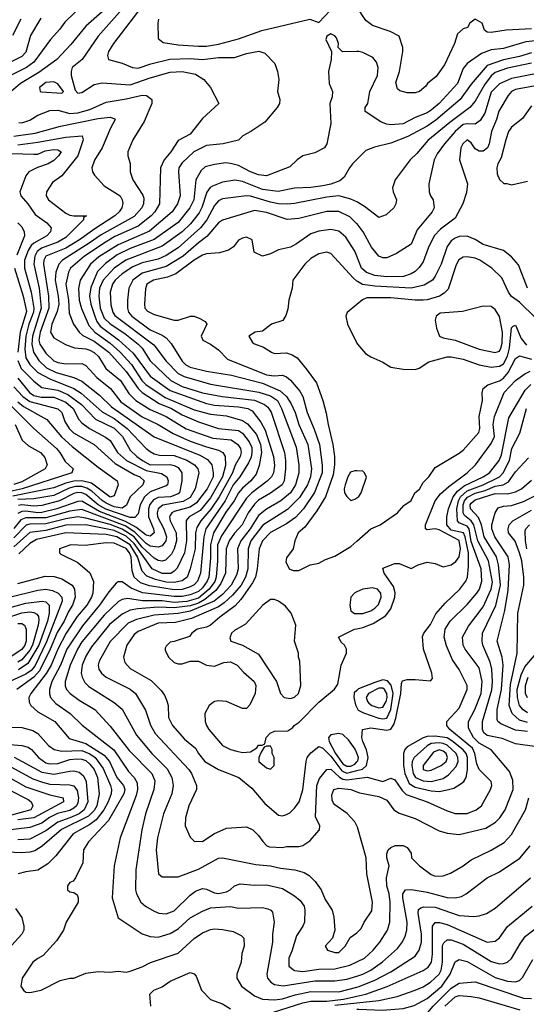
# Model space of a CAD drawing. Header units: inches. Extents: x 1793389 to 1900389, y 320802 to 470796.
# Tile 365 of 656: x 1828320 to 1830844, y 434120 to 439028. Entities that reach past the tile are written whole.
import ezdxf

# ---------------------------------------------------------------- set-up
doc = ezdxf.new("R2010")
doc.units = ezdxf.units.IN
doc.header["$MEASUREMENT"] = 0
doc.layers.add('B8423', color=7, linetype='Continuous')
doc.layers.add('B8433', color=7, linetype='Continuous')

msp = doc.modelspace()

# ---------------------------------------------------------------- linework, layer by layer
at = {"layer": 'B8423', "color": 2}
for points, elevation in [([(1828642.8, 439110), (1828544.7, 439015.3), (1828519.9, 438980.1), (1828474, 438930), (1828390, 438816.2), (1828353.4, 438790), (1828270, 438748)], 374), ([(1828830, 439080.9), (1828710, 438946.6), (1828630.3, 438829.7), (1828582, 438790), (1828575.5, 438770), (1828576.3, 438750), (1828596.9, 438676.9), (1828610, 438662), (1828630, 438666), (1828690, 438704.9), (1828730, 438713), (1828870, 438703.1), (1828970, 438738.7), (1829070, 438766.7), (1829130, 438770.3), (1829196.4, 438756.4), (1829238, 438730), (1829270.9, 438690.9), (1829312, 438610), (1829230, 438535.3), (1829170, 438457.2), (1829110, 438425.2), (1829073.4, 438370), (1829039.1, 438330), (1829022, 438290), (1829016.4, 438110), (1828992.4, 438070), (1828974.4, 438050), (1828910, 437999.7), (1828793.4, 437946.6), (1828750, 437921), (1828643.1, 437850), (1828572.2, 437790), (1828562.3, 437770), (1828548.9, 437710), (1828563.2, 437630), (1828565.7, 437565.7), (1828588.2, 437510), (1828616.4, 437470), (1828634.4, 437454.4), (1828690, 437424.9), (1828763.7, 437370), (1828850, 437274), (1828909.4, 437189.4), (1828929.3, 437169.3), (1829015.4, 437115.4), (1829075.5, 437090), (1829130, 437057.7), (1829210, 437023.1), (1829310, 436990.3), (1829410, 436980.3), (1829430, 436966.4), (1829464.1, 436924.1), (1829475.9, 436895.9), (1829477.3, 436870), (1829472.7, 436847.3), (1829460.2, 436819.8), (1829416.5, 436750), (1829384.2, 436710), (1829343.9, 436630), (1829247.9, 436490), (1829237.2, 436450), (1829220.3, 436270), (1829205.7, 436230), (1829188.4, 436211.6), (1829170, 436200.4), (1829130, 436188.1), (1829090, 436186.5), (1828966.4, 436206.4), (1828921, 436221), (1828889.8, 436250), (1828881, 436281), (1828875.7, 436350), (1828866.6, 436370), (1828850, 436391.7), (1828790, 436418.7), (1828750, 436420.4), (1828646.8, 436406.8), (1828574, 436410), (1828518, 436390), (1828518, 436370), (1828524.5, 436364.5), (1828610, 436322.8), (1828670, 436271), (1828687.7, 436227.7), (1828684.4, 436170), (1828677.6, 436150), (1828653.7, 436110), (1828606.5, 436053.5), (1828551.7, 435970), (1828509.2, 435890), (1828476.1, 435810), (1828451.5, 435768.5), (1828374.9, 435670), (1828366, 435650), (1828366.4, 435626.4), (1828374.8, 435610), (1828410, 435577.3), (1828494, 435530), (1828565.7, 435445.7), (1828650, 435420.3), (1828741.3, 435361.3), (1828767.6, 435330), (1828803.7, 435250), (1828837.1, 435210), (1828844.4, 435190), (1828839.5, 435170), (1828763, 435037), (1828662.8, 434930), (1828637.3, 434890), (1828634.4, 434825.6), (1828598, 434750), (1828586.4, 434733.6), (1828570, 434728), (1828558, 434710), (1828558, 434690), (1828570, 434681), (1828590, 434678), (1828605.4, 434665.4), (1828611, 434650), (1828611, 434630), (1828552, 434530), (1828538, 434490), (1828503.5, 434436.5), (1828437.3, 434362.7), (1828410, 434349), (1828386, 434330), (1828331.3, 434250), (1828326, 434210), (1828338, 434190), (1828350, 434181), (1828370, 434178.8), (1828426, 434190), (1828522, 434238), (1828569.1, 434250.9), (1828590, 434251), (1828650, 434274.8), (1828710, 434282.8), (1828770, 434281), (1828810, 434286), (1828850, 434281), (1828870, 434286), (1828930, 434307.3), (1828971.8, 434328.2), (1829110, 434374.9), (1829190, 434447.7), (1829230, 434476.3), (1829270, 434492.7), (1829290, 434495.5), (1829330, 434493.4), (1829383.5, 434483.5), (1829423.5, 434463.5), (1829436, 434450), (1829438.8, 434410), (1829427.1, 434372.9), (1829422.8, 434330), (1829401, 434270), (1829401, 434250), (1829424.7, 434210), (1829490, 434162), (1829530, 434146), (1829590, 434142), (1829630, 434147.4), (1829692.9, 434167.1), (1829770, 434184.4), (1829910, 434182), (1830000, 434205.4)], 382), ([(1828944.8, 439115.2), (1828787.3, 438910), (1828762.8, 438870), (1828758, 438850), (1828762, 438830), (1828830, 438811), (1828882, 438790), (1828910, 438786.4), (1828972.5, 438807.5), (1829068.2, 438831.8), (1829170, 438834.9), (1829230, 438830.3), (1829310, 438839.3), (1829390, 438839.1), (1829450, 438859.1), (1829510.8, 438870.8), (1829542, 438862), (1829592, 438810), (1829604.7, 438770), (1829611, 438730), (1829604.7, 438670), (1829616, 438630), (1829614.8, 438610), (1829602.8, 438590), (1829542, 438518), (1829472, 438470), (1829432, 438450), (1829410, 438428), (1829334, 438410), (1829250, 438400.9), (1829187.7, 438370), (1829130, 438315.1), (1829113, 438290), (1829110.4, 438270), (1829118.7, 438150), (1829106.4, 438110), (1829079.3, 438070), (1828966, 437974), (1828810, 437906.2), (1828713.4, 437846.6), (1828672, 437810), (1828620.5, 437730), (1828612.1, 437687.9), (1828616, 437630), (1828627.9, 437587.9), (1828664.2, 437504.2), (1828694.9, 437470), (1828770, 437416.1), (1828820.3, 437370), (1828876.9, 437310), (1828929.1, 437230), (1828948.8, 437210), (1829045.1, 437145.1), (1829190, 437083.6), (1829270, 437061.7), (1829350, 437053.7), (1829430.2, 437030.2), (1829454.3, 437014.3), (1829500.4, 436960.4), (1829520.2, 436910), (1829524.4, 436870), (1829513.3, 436806.7), (1829498, 436762), (1829472.4, 436730), (1829430, 436693.3), (1829410.2, 436669.8), (1829389.1, 436630), (1829347, 436573), (1829285.5, 436470), (1829270.2, 436410), (1829270, 436346), (1829261.8, 436250), (1829254.7, 436230), (1829230, 436196.4), (1829210, 436177.6), (1829170, 436160.7), (1829130, 436153.3), (1829090, 436153.2), (1828931.6, 436171.6), (1828874.7, 436194.7), (1828830, 436226), (1828810, 436225.2), (1828800.5, 436219.5), (1828763.2, 436176.8), (1828718, 436110), (1828632.7, 436007.3), (1828554.6, 435890), (1828522.4, 435810), (1828479.5, 435730), (1828468.4, 435690), (1828468.5, 435668.5), (1828473.4, 435650), (1828499.2, 435619.2), (1828570.7, 435570), (1828631.8, 435511.8), (1828788.2, 435388.2), (1828861.2, 435281.2), (1828890.4, 435250), (1828904.8, 435224.8), (1828907.4, 435190), (1828899.9, 435160.1), (1828820.5, 434950), (1828790.6, 434810), (1828780.7, 434650), (1828811, 434551), (1828930, 434470.7), (1828970, 434457.3), (1829010, 434454), (1829070, 434473), (1829110, 434497.1), (1829170, 434550.5), (1829230, 434584.9), (1829270, 434600.7), (1829370, 434607.3), (1829410, 434598.8), (1829530, 434602), (1829556.8, 434596.8), (1829571.3, 434590), (1829579.1, 434579.1), (1829587.7, 434530), (1829579.1, 434470), (1829579.1, 434430), (1829550.7, 434270), (1829554.8, 434250), (1829570.8, 434230), (1829590, 434218), (1829632.3, 434212.3), (1829790, 434236.5), (1829890, 434237.4), (1829950, 434244.6), (1830000, 434260.7)], 386), ([(1828424.4, 439035.6), (1828373, 438950), (1828350, 438866.6), (1828330, 438844.7), (1828199.9, 438780.1)], 370), ([(1828730, 439067), (1828650, 438995.1), (1828575.1, 438904.9), (1828504.9, 438830), (1828414.7, 438765.3), (1828323, 438710), (1828277.3, 438670)], 378), ([(1828324.9, 439030), (1828284.4, 438950)], 366), ([(1829010.7, 439030), (1829007.3, 439010), (1829010, 438934), (1829034.4, 438914.4), (1829110, 438902.4), (1829210, 438895.8), (1829250, 438896.4), (1829310, 438906.7), (1829410, 438933), (1829525.6, 438974.4), (1829766, 439030), (1829810, 439014), (1829866.6, 439073.4)], 390), ([(1830000, 438868.9), (1829928.4, 438868.4), (1829906, 438890), (1829908, 438910), (1829898, 438938), (1829890, 438948), (1829870, 438958), (1829850, 438946), (1829844.7, 438930), (1829874, 438870), (1829872, 438830), (1829858, 438770), (1829862, 438710), (1829878, 438670), (1829876.9, 438643.1), (1829864.7, 438610), (1829870.8, 438510), (1829850.8, 438410), (1829838, 438390), (1829790, 438364), (1829730, 438348.7), (1829702, 438330), (1829665.4, 438294.6), (1829550, 438249.5), (1829510, 438254.5), (1829469.2, 438270), (1829410, 438301.6), (1829370, 438311.8), (1829346.2, 438313.8), (1829290, 438307), (1829244.7, 438295.3), (1829223.4, 438276.6), (1829197.1, 438230), (1829187, 438130), (1829167, 438090), (1829110, 438016.9), (1828990, 437932.3), (1828870, 437887.6), (1828804.7, 437855.3), (1828746.8, 437813.2), (1828707.6, 437772.4), (1828673.8, 437693.8), (1828667.7, 437650), (1828674.7, 437610), (1828694.2, 437550), (1828704.3, 437524.3), (1828720.5, 437500.5), (1828811.7, 437431.7), (1828885.8, 437365.8), (1828970, 437252), (1829070, 437179), (1829250, 437114.9), (1829290, 437106.9), (1829410, 437098.5), (1829456, 437090), (1829478.2, 437078.2), (1829521.5, 437021.5), (1829542.2, 436982.2), (1829584.2, 436850), (1829590, 436806), (1829584.9, 436770), (1829574.4, 436750), (1829553, 436727), (1829475.8, 436670), (1829450, 436642.4), (1829325.1, 436454.9), (1829306.2, 436410), (1829305.8, 436330), (1829298.9, 436250), (1829291.7, 436228.3), (1829263.8, 436190), (1829210, 436144.1), (1829152.6, 436127.4), (1829090, 436122.5), (1829030, 436130.6), (1828931.6, 436131.6), (1828856.5, 436143.5), (1828830, 436138.7), (1828811.5, 436128.5), (1828740.4, 436059.6), (1828630, 435927.3), (1828607.7, 435890), (1828571.6, 435810), (1828546.7, 435730), (1828547.1, 435707.1), (1828553.4, 435690), (1828570.7, 435670), (1828616.2, 435636.2), (1828694, 435590), (1828770, 435506.8), (1828865.9, 435385.9), (1828978, 435270), (1828993.8, 435233.8), (1828988.2, 435190), (1828946.4, 435070), (1828928.2, 434990), (1828898, 434790), (1828897.3, 434690), (1828902, 434670), (1828922.8, 434630), (1828946, 434610), (1828990, 434584), (1829013.7, 434573.7), (1829050, 434570.7), (1829090, 434586.8), (1829170, 434664.9), (1829196.6, 434683.4), (1829230, 434697.1), (1829250, 434694), (1829290, 434675.6), (1829310, 434671.7), (1829350, 434680.3), (1829369.3, 434690), (1829390, 434711), (1829418.6, 434721.4), (1829490, 434714), (1829550, 434715.5), (1829630, 434697.3), (1829690, 434660.7), (1829716.7, 434636.7), (1829737.3, 434610), (1829740.7, 434590), (1829738.8, 434530), (1829730.5, 434509.5), (1829698.8, 434461.2), (1829675.8, 434384.2), (1829660.7, 434350), (1829661, 434310), (1829688.5, 434288.5), (1829730, 434283.7), (1829810, 434295.3), (1829890, 434297), (1829964.7, 434315.3), (1830000, 434332)], 390), ([(1828316, 438516), (1828330, 438514.8), (1828370, 438528), (1828410, 438552.7), (1828470, 438575.5), (1828510, 438576.4), (1828570, 438561.1), (1828610, 438564), (1828670, 438581.1), (1828750, 438616.4), (1828850, 438633.1), (1828930, 438652.7), (1828952, 438650), (1828978, 438630), (1828978, 438610), (1828939.9, 438520.1), (1828882.8, 438430), (1828858, 438370), (1828858, 438350), (1828870.9, 438310.9), (1828871, 438270), (1828884, 438230), (1828932.9, 438152.9), (1828937.7, 438137.7), (1828937, 438110), (1828928.7, 438090), (1828890, 438046.3), (1828725.1, 437954.9), (1828666.6, 437913.4), (1828532.7, 437830), (1828514.9, 437810), (1828499.5, 437770), (1828496, 437730), (1828511.4, 437650), (1828514, 437610), (1828506.5, 437573.5), (1828480.3, 437510), (1828474, 437470), (1828490, 437442.8), (1828548.6, 437408.6), (1828592, 437392), (1828650, 437387), (1828670, 437381.1), (1828690, 437368.5), (1828712.2, 437350), (1828748.2, 437290), (1828822, 437230), (1828864.2, 437164.2), (1828898, 437130), (1828970, 437085.7), (1829050, 437050.3), (1829150, 436988.9), (1829282.6, 436942.6), (1829373.6, 436933.6), (1829406, 436910), (1829419.5, 436890), (1829423.1, 436870), (1829417.6, 436850), (1829392.8, 436807.2), (1829380.7, 436770), (1829314.4, 436650), (1829272.6, 436587.4), (1829223.1, 436530), (1829202.4, 436497.6), (1829196.1, 436470), (1829194.4, 436390), (1829168.9, 436290), (1829153.7, 436250), (1829130, 436231.2), (1829090, 436223.1), (1829050, 436224.6), (1828997.1, 436237.1), (1828953.4, 436253.4), (1828930, 436279.5), (1828906.9, 436350), (1828870, 436409.8), (1828804.2, 436450), (1828750, 436462.3), (1828550, 436469.8), (1828402.8, 436437.2), (1828370, 436417.4), (1828314.7, 436365.3)], 378), ([(1828290, 438447.9), (1828397.2, 438462.8), (1828522.6, 438497.4), (1828710, 438535.3), (1828770, 438542.8), (1828794, 438534), (1828796, 438530), (1828772.5, 438487.5), (1828730.3, 438389.7), (1828692.5, 438327.5), (1828679.1, 438290), (1828682.8, 438270), (1828693.2, 438253.2), (1828739.9, 438199.9), (1828820.7, 438150), (1828830.7, 438130), (1828833.2, 438113.2), (1828828, 438090), (1828815.5, 438070), (1828793, 438050), (1828693.7, 437986.3), (1828618.4, 437930), (1828550, 437888.7), (1828450, 437849.4), (1828440.3, 437830), (1828439, 437810), (1828463.6, 437650), (1828464.9, 437590), (1828421.1, 437470), (1828415.5, 437430), (1828420.2, 437410), (1828450, 437366.4), (1828490, 437327), (1828510, 437318.7), (1828550, 437312.2), (1828630, 437314.4), (1828650, 437304.9), (1828704.8, 437244.8), (1828773, 437190), (1828823.1, 437123.1), (1828930, 437048.8), (1829010, 437010.3), (1829084.6, 436964.6), (1829170, 436927.6), (1829250, 436898.3), (1829310, 436882.6), (1829331.5, 436871.5), (1829343.7, 436850), (1829345.3, 436805.3), (1829330.2, 436750), (1829270, 436645.1), (1829218.6, 436581.4), (1829164.9, 436550), (1829149, 436531), (1829151.4, 436430), (1829140.9, 436370), (1829105.1, 436294.9), (1829090, 436278.4), (1829072.3, 436267.7), (1829030, 436267.7), (1828980.5, 436290), (1828890, 436417.3), (1828850, 436453), (1828790, 436482.4), (1828650, 436509.8), (1828550, 436508.1), (1828450, 436482.6), (1828370, 436472), (1828290, 436400.4)], 374), ([(1828310, 438404.7), (1828410, 438416.9), (1828550, 438442.6), (1828631.3, 438450), (1828636, 438430), (1828610, 438349.2), (1828530.5, 438249.5), (1828483.4, 438216.6), (1828454, 438170), (1828450.8, 438150), (1828462.8, 438130), (1828550, 438064), (1828570, 438054), (1828590, 438050.7), (1828652, 438050), (1828638, 438042), (1828638, 438030), (1828550, 437942.4), (1828510, 437919.7), (1828428.4, 437890), (1828407.2, 437872.8), (1828394.9, 437850), (1828390.2, 437810), (1828416.5, 437690), (1828426.5, 437590), (1828383, 437450), (1828379.7, 437410), (1828387.7, 437370), (1828414.9, 437330), (1828452.6, 437292.6), (1828502, 437270), (1828590, 437245.3), (1828630, 437227), (1828717, 437157), (1828777.8, 437097.8), (1828989.1, 436949.1), (1829217.3, 436857.3), (1829256.4, 436836.4), (1829276.4, 436810), (1829284.2, 436770), (1829283.1, 436750), (1829253.8, 436690), (1829200.9, 436619.1), (1829170, 436598.2), (1829090, 436576.9), (1829078, 436570), (1829070, 436557.2), (1829066.7, 436550), (1829070.4, 436530), (1829099.6, 436470), (1829101.5, 436430), (1829090.3, 436390), (1829075.5, 436364.5), (1829045.5, 436334.5), (1829030, 436329.6), (1829010, 436333), (1828990, 436343.5), (1828930, 436398.5), (1828889.5, 436449.5), (1828830, 436489.3), (1828770, 436511), (1828650, 436544), (1828610, 436549.8), (1828550, 436540.6), (1828450, 436514.5), (1828370, 436514), (1828351.8, 436508.2), (1828290, 436444.8)], 370), ([(1828170, 438364.9), (1828390, 438357.1), (1828410, 438358), (1828446.3, 438373.7), (1828490, 438380.4), (1828510, 438379.1), (1828526, 438370), (1828513.4, 438350), (1828490, 438327), (1828461, 438310), (1828408.1, 438291.9), (1828366, 438270), (1828350.8, 438250), (1828321, 438170), (1828326, 438150), (1828360.7, 438110), (1828397.3, 438057.3), (1828455.1, 438015.1), (1828476.3, 437990), (1828473.4, 437970), (1828454.9, 437950), (1828390, 437913.5), (1828377.7, 437902.3), (1828361.7, 437878.3), (1828343.2, 437830), (1828344, 437790), (1828376.9, 437670), (1828390.2, 437590), (1828389.3, 437570), (1828365.2, 437510), (1828351, 437450), (1828345.1, 437385.1), (1828350, 437342), (1828370.3, 437310), (1828410.4, 437270), (1828470, 437237.7), (1828589.4, 437189.4), (1828626.8, 437166.8), (1828730, 437073.4), (1828790, 437039.6), (1828854.9, 436990), (1828950, 436890.5), (1828970, 436874.9), (1828990, 436863.8), (1829016.7, 436856.7), (1829090, 436855.6), (1829152, 436832), (1829190.5, 436810), (1829207.7, 436790), (1829212.7, 436770), (1829193.4, 436690), (1829170, 436646.9), (1829133.8, 436626.2), (1829032.3, 436607.7), (1829010.2, 436589.8), (1829004.4, 436570), (1829006.7, 436550), (1829038.5, 436490), (1829051.6, 436450), (1829048.5, 436430), (1829030, 436406), (1829010, 436398), (1828970, 436403.5), (1828950, 436416.8), (1828893.4, 436473.4), (1828844.6, 436504.6), (1828630, 436586), (1828570, 436578.5), (1828450, 436545.2), (1828350, 436545.3), (1828325.3, 436534.7), (1828290, 436492.6)], 366), ([(1830000, 438331.2), (1829978.8, 438310), (1829962.8, 438290), (1829937.5, 438242.5), (1829915.3, 438224.7), (1829870, 438208), (1829830, 438200.5), (1829770, 438191.6), (1829690, 438187.8), (1829608.5, 438171.5), (1829530, 438181.7), (1829430, 438221.3), (1829392.5, 438227.5), (1829330, 438218.7), (1829280.9, 438199.1), (1829268.9, 438191.1), (1829252.4, 438167.6), (1829228.2, 438091.8), (1829214.6, 438065.4), (1829170.4, 438010), (1829130, 437971.2), (1829030, 437898.9), (1828848.2, 437830), (1828790, 437789.7), (1828736, 437730), (1828717.3, 437690), (1828713.6, 437650), (1828721.2, 437590), (1828741, 437541), (1828770, 437511.6), (1828844.1, 437464.1), (1828910.3, 437410), (1828930.3, 437390), (1828970, 437328.4), (1829072.4, 437230), (1829130, 437200.2), (1829231.4, 437168.6), (1829329.2, 437149.2), (1829490, 437131.3), (1829539.1, 437110), (1829556.7, 437096.7), (1829572.4, 437072.4), (1829638.7, 436870), (1829644.9, 436830), (1829644.9, 436790), (1829638, 436730), (1829628.2, 436710), (1829570, 436667.8), (1829510, 436633.3), (1829490, 436613.6), (1829458.3, 436570), (1829429.2, 436510.8), (1829390, 436467.8), (1829363.1, 436430), (1829347.9, 436390), (1829345.2, 436270), (1829322.4, 436217.6), (1829296.4, 436183.6), (1829242, 436138), (1829210, 436119.3), (1829170, 436106.1), (1829090, 436096.3), (1829010, 436099), (1828909.1, 436090.9), (1828870, 436085.4), (1828830, 436065.4), (1828766.6, 436013.4), (1828677.8, 435902.2), (1828650, 435856), (1828630.4, 435810), (1828626.4, 435770), (1828630.5, 435750), (1828644.4, 435724.4), (1828663.9, 435703.9), (1828790, 435624.9), (1828830, 435590.8), (1828901.4, 435461.4), (1828978, 435370), (1829054.3, 435294.3), (1829078.4, 435250), (1829083.8, 435210), (1829077.1, 435170), (1829036.3, 435070), (1829006, 434950), (1829000.5, 434890), (1829011.3, 434770), (1829030, 434756), (1829110, 434754.8), (1829210, 434793), (1829310, 434848.4), (1829330, 434850.5), (1829496.7, 434816.7), (1829570, 434810.4), (1829618.8, 434798.8), (1829690.4, 434790.4), (1829736.7, 434776.7), (1829762, 434762), (1829792.3, 434732.3), (1829822, 434690), (1829842.8, 434642.8), (1829877.3, 434590), (1829885.4, 434554.6), (1829890.9, 434489.1), (1829878, 434450), (1829842, 434410), (1829854, 434390), (1829890, 434378), (1829910, 434378), (1829942, 434410), (1829966.6, 434453.4), (1830000, 434476.6)], 394), ([(1830000.1, 438120.1), (1829970, 438134), (1829910, 438149.6), (1829850, 438143.5), (1829688.5, 438111.5), (1829652, 438108), (1829610, 438109.7), (1829570, 438117.7), (1829470, 438147.8), (1829450.4, 438149.6), (1829330, 438135.1), (1829310, 438126), (1829290, 438102.7), (1829251.7, 438030), (1829221.1, 437990), (1829110, 437891.3), (1829050, 437852.6), (1829010, 437834), (1828930, 437815.6), (1828884.3, 437795.7), (1828830, 437762), (1828795.8, 437730), (1828782, 437710), (1828770.4, 437670), (1828773.7, 437606.3), (1828783.8, 437570), (1828794.1, 437554.1), (1828987.9, 437407.9), (1829050, 437326), (1829110, 437265.3), (1829138.8, 437250), (1829270, 437211.7), (1829511.1, 437171.1), (1829570, 437153.8), (1829604.2, 437130), (1829623.6, 437090), (1829698, 436898), (1829710.3, 436810), (1829710.3, 436770), (1829694.9, 436710), (1829670, 436669.6), (1829620.5, 436630), (1829550, 436588), (1829510, 436556.3), (1829469, 436490), (1829422.3, 436430), (1829404.6, 436390), (1829408.9, 436290), (1829400.4, 436259.6), (1829372.9, 436210), (1829330, 436162.6), (1829288.4, 436130), (1829170, 436079.9), (1829110, 436068.7), (1828990, 436059.8), (1828902, 436038), (1828859.6, 436020.4), (1828770, 435929.3), (1828715.5, 435830), (1828710.6, 435810), (1828714, 435790), (1828727.7, 435770), (1828750.8, 435750), (1828870, 435690.4), (1828897.3, 435670), (1828946.6, 435586.6), (1828972.1, 435512.1), (1828995.5, 435470), (1829162, 435290), (1829175.5, 435270), (1829201, 435210), (1829201, 435190), (1829162.8, 435110), (1829146, 435050), (1829144.7, 435010), (1829170, 434954), (1829190, 434934), (1829230, 434932), (1829288, 434970), (1829350, 434998.8), (1829450, 435004.7), (1829482, 434990), (1829510, 434962), (1829530.9, 434930.9), (1829552, 434910), (1829564.5, 434904.5), (1829630, 434901), (1829650, 434906), (1829710, 434906), (1829730, 434911.3), (1829765.6, 434934.4), (1829814, 434990), (1829815.3, 435010), (1829794.5, 435054.5), (1829800.5, 435210), (1829814.1, 435245.9), (1829850, 435290.7), (1829870, 435292.4), (1829912.7, 435252.7), (1829930, 435242.6), (1829950, 435238.9), (1830000, 435245.1)], 398), ([(1830000, 438010.8), (1829964.9, 438044.9), (1829910, 438071.8), (1829850, 438071.6), (1829710, 438037.6), (1829651.9, 438031.9), (1829550, 438067.8), (1829490, 438076.9), (1829330, 438029.4), (1829310, 438015.1), (1829253, 437947), (1829210, 437916.3), (1829134.4, 437850), (1829050, 437798.5), (1828930, 437764.4), (1828883, 437730), (1828863, 437690), (1828857.6, 437630), (1828857.6, 437590), (1828862.4, 437570), (1828878.4, 437550), (1828970, 437482), (1829030, 437455.8), (1829050, 437441.6), (1829073.9, 437413.9), (1829130, 437325.5), (1829148.1, 437308.1), (1829170, 437296.4), (1829250, 437275.8), (1829375.8, 437255.8), (1829530, 437216.5), (1829618.5, 437178.5), (1829648.5, 437150), (1829672.5, 437112.5), (1829691.8, 437070), (1829710.3, 437010), (1829755.6, 436910), (1829773.1, 436790), (1829768.8, 436750), (1829754, 436710), (1829713.3, 436646.7), (1829654, 436586), (1829531.1, 436508.9), (1829471.6, 436430), (1829458.3, 436390), (1829455.8, 436290), (1829445.8, 436250), (1829423.2, 436210), (1829380.5, 436159.5), (1829339.3, 436120.7), (1829310, 436101.4), (1829176, 436044), (1829096, 436024), (1829010, 436020.4), (1828910, 435977.6), (1828890, 435963.7), (1828853, 435910), (1828836.3, 435850), (1828844.1, 435824.1), (1828870, 435794.8), (1828974.6, 435734.6), (1829024.1, 435684.1), (1829041.1, 435661.1), (1829053.2, 435633.2), (1829059.1, 435610), (1829062, 435550), (1829082, 435510), (1829141.7, 435441.7), (1829196.1, 435396.1), (1829210.7, 435370), (1829242.8, 435330), (1829310.4, 435290.4), (1829411, 435250), (1829477.3, 435197.3), (1829541.7, 435121.7), (1829610, 435062.8), (1829630, 435058.8), (1829650, 435066), (1829665.6, 435074.4), (1829690, 435098), (1829712.3, 435130), (1829731.3, 435188.7), (1829746.6, 435330), (1829752.7, 435350), (1829770, 435374), (1829810, 435404.9), (1829830, 435397.6), (1829870, 435357.7), (1829924.6, 435284.6), (1829950, 435272.8), (1830000, 435285.5)], 402), ([(1828310, 438014.8), (1828330, 437994.8), (1828342, 437970), (1828343, 437950), (1828305, 437855)], 362), ([(1830000, 437849), (1829990, 437874), (1829944.4, 437944.4), (1829910, 437974.5), (1829870, 437982), (1829810, 437974), (1829770, 437960.9), (1829698.8, 437910), (1829670, 437894.5), (1829610, 437880.9), (1829570, 437861.2), (1829530, 437849), (1829488.7, 437868.7), (1829478, 437930), (1829450, 437944), (1829430, 437939), (1829410, 437928.7), (1829384.9, 437895.1), (1829360.5, 437879.5), (1829314.6, 437865.4), (1829250, 437860.7), (1829230, 437854), (1829190, 437829.6), (1829098.6, 437761.4), (1829055.8, 437744.2), (1828986, 437730), (1828953.4, 437710), (1828946.2, 437686.2), (1828942, 437610), (1828944, 437590), (1828955.9, 437575.9), (1828990, 437559.1), (1829090, 437530.8), (1829110, 437530.8), (1829170.7, 437550.7), (1829190, 437550.8), (1829218, 437538), (1829243.6, 437523.6), (1829252, 437510), (1829224.7, 437450), (1829232, 437430), (1829270, 437411), (1829310, 437382.8), (1829355.1, 437335.1), (1829550, 437258.3), (1829587.8, 437252.2), (1829630, 437256.3), (1829650, 437247.7), (1829670, 437230.6), (1829716.2, 437176.2), (1829730.3, 437150.3), (1829752, 437070), (1829787.7, 436987.7), (1829813.4, 436910), (1829827.5, 436807.5), (1829827.6, 436770), (1829788.2, 436671.8), (1829733.7, 436590), (1829693.8, 436546.2), (1829650, 436515.8), (1829570, 436471.5), (1829530.4, 436430), (1829513.7, 436390), (1829503.6, 436290), (1829495.3, 436250), (1829479.7, 436220.3), (1829422, 436138), (1829394.2, 436105.8), (1829316.3, 436050), (1829270, 436009.2), (1829250, 435999.3), (1829204.7, 435990), (1829178, 435970), (1829166, 435954), (1829090, 435928), (1829070, 435926), (1829050, 435906), (1829045.4, 435894.6), (1829045.4, 435885.4), (1829062, 435850), (1829090, 435824.7), (1829110, 435818), (1829130, 435818), (1829169.1, 435830.9), (1829210, 435831), (1829250, 435811), (1829290, 435806), (1829336.5, 435823.5), (1829370, 435827.3), (1829402.8, 435810), (1829435.1, 435775.1), (1829487.7, 435730), (1829497.1, 435710), (1829493, 435670), (1829467.1, 435612.9), (1829450, 435595.3), (1829430, 435594), (1829350, 435629), (1829310, 435633.2), (1829290, 435629), (1829264.7, 435610), (1829242.8, 435570), (1829244, 435530), (1829250.8, 435510), (1829262.8, 435490), (1829330, 435410.8), (1829370, 435390.7), (1829401.1, 435381.1), (1829430, 435374.8), (1829470, 435378), (1829502, 435398), (1829510, 435411.3), (1829528, 435412), (1829542, 435418), (1829548, 435450), (1829568.4, 435471.6), (1829590, 435482), (1829656.4, 435483.6), (1829680.4, 435499.6), (1829688, 435510), (1829712.9, 435527.1), (1829810, 435626), (1829889.3, 435690.7), (1829904.7, 435715.3), (1829921.2, 435810), (1829948, 435870), (1829948, 435890), (1829938, 435910), (1829923.1, 435923.1), (1829908, 435950), (1829988, 435990), (1830000, 435992.3)], 406), ([(1830000, 437725.2), (1829981.4, 437741.4), (1829870, 437862), (1829850, 437869), (1829810, 437861.2), (1829770, 437837.2), (1829741, 437810), (1829681, 437730), (1829678, 437690), (1829661, 437630), (1829655.3, 437584.7), (1829646.4, 437553.6), (1829631.1, 437528.9), (1829574, 437510), (1829530, 437475.3), (1829494, 437470), (1829462, 437450), (1829479.6, 437419.6), (1829490, 437412), (1829535.3, 437395.3), (1829574, 437370), (1829590, 437364.7), (1829650, 437366.8), (1829678, 437358), (1829702, 437342), (1829748, 437288), (1829798, 437218), (1829831, 437130), (1829847.5, 437067.5), (1829856.3, 437010), (1829880.4, 436910), (1829888.4, 436850), (1829888.7, 436810), (1829881.2, 436758.8), (1829844.4, 436650), (1829800.2, 436579.8), (1829741.1, 436498.9), (1829706.8, 436470), (1829690.8, 436430), (1829682.8, 436390), (1829650, 436346), (1829645.4, 436325.4), (1829662, 436290), (1829682, 436282), (1829710, 436282.8), (1829768, 436310), (1829810, 436318.8), (1829843.3, 436336.7), (1829890, 436354), (1829970, 436402.8), (1830000, 436429.2)], 410), ([(1828294, 437790), (1828337.6, 437650), (1828352.9, 437572.9), (1828322.2, 437470), (1828311.1, 437371.1)], 362), ([(1830000, 437608.5), (1829951, 437569), (1829944.7, 437550), (1829954, 437510), (1830000, 437415.7)], 414), ([(1828311.2, 437330), (1828327.7, 437290), (1828390, 437226.4), (1828430, 437194.4), (1828510, 437182.2), (1828559.8, 437159.8), (1828627.2, 437110), (1828697.5, 437037.5), (1828790, 436991.5), (1828831.8, 436950), (1828870, 436883), (1828903.8, 436850), (1828932.4, 436830), (1828970, 436809.3), (1829070, 436810.2), (1829090, 436806), (1829110, 436795.3), (1829127.2, 436770), (1829127.4, 436730), (1829115.8, 436670), (1829110, 436664.7), (1829070.9, 436649.1), (1829010, 436646.4), (1828985.9, 436634.1), (1828968.7, 436611.3), (1828961.8, 436590), (1828960.8, 436550), (1828987, 436490), (1828990.3, 436470), (1828970, 436453.6), (1828950, 436459.2), (1828898.8, 436498.8), (1828847.5, 436527.5), (1828716.7, 436576.7), (1828630, 436627.6), (1828610, 436626.6), (1828504.9, 436590), (1828430, 436572.2), (1828410, 436569.9), (1828350, 436577.8), (1828330, 436576.2), (1828310, 436566.6)], 362), ([(1828310, 437241.3), (1828368.9, 437170), (1828390, 437154), (1828427, 437147), (1828490, 437146.7), (1828550, 437120.8), (1828587, 437090), (1828614.7, 437034.7), (1828630, 437018), (1828667.7, 436990), (1828747.7, 436947.7), (1828770, 436930.5), (1828807, 436870), (1828852.2, 436830), (1828950, 436781), (1829026.3, 436766.3), (1829053.4, 436750), (1829059.1, 436730), (1829056.3, 436710), (1829050, 436703.7), (1828970, 436674.5), (1828941.1, 436650), (1828920.9, 436610), (1828910, 436565.2), (1828893.8, 436546.2), (1828870, 436546.3), (1828749, 436589), (1828710.4, 436610.4), (1828650, 436661.8), (1828630, 436669.8), (1828610, 436670.7), (1828590, 436666.2), (1828518, 436630), (1828430, 436606), (1828390, 436602.9), (1828330, 436610.6), (1828313.6, 436606.4)], 358), ([(1828290, 437198), (1828334.6, 437150), (1828370, 437124.2), (1828510, 437088.5), (1828530.4, 437070), (1828545.2, 437025.2), (1828566.7, 436990), (1828588.2, 436968.2), (1828690.6, 436910), (1828795.6, 436815.6), (1828890, 436761.7), (1828918.8, 436750), (1828940.5, 436730), (1828932.7, 436710), (1828870.4, 436650), (1828852.4, 436607.6), (1828830, 436593.7), (1828790, 436599.8), (1828750, 436617.8), (1828730, 436630.8), (1828678.5, 436678.5), (1828653.5, 436693.5), (1828630, 436700.9), (1828598.4, 436701.6), (1828566.3, 436693.7), (1828490, 436657.1), (1828390, 436638.9), (1828310, 436635.7)], 354), ([(1828310, 437124), (1828339.4, 437099.4), (1828455.1, 437035.1), (1828528.2, 436948.2), (1828580.7, 436900.7), (1828710, 436798), (1828806, 436730), (1828810.8, 436710), (1828790, 436654), (1828770, 436648.3), (1828677.3, 436717.3), (1828630, 436729.9), (1828590, 436728.5), (1828550, 436718.3), (1828490, 436694.6), (1828286.3, 436653.7)], 350), ([(1828280.3, 437100.3), (1828390, 436990.5), (1828503.8, 436890), (1828520.4, 436870), (1828545.7, 436825.7), (1828586, 436790), (1828578.8, 436770), (1828570, 436766.3), (1828331.2, 436688.8), (1828210, 436662.8)], 346), ([(1828297.6, 437010), (1828331.9, 436931.9), (1828363.1, 436903.1), (1828424, 436870), (1828445.1, 436845.1), (1828456.3, 436810), (1828447.3, 436790), (1828330, 436723.8), (1828290, 436711.9)], 342), ([(1830000, 436778.8), (1829990, 436779), (1829968.1, 436771.9), (1829954.8, 436750), (1829942, 436710), (1829937.3, 436690), (1829938.8, 436670), (1829950, 436651.3), (1829970, 436632), (1829990, 436638), (1830000, 436644.7)], 414), ([(1828310, 436218.4), (1828446.5, 436253.5), (1828492.3, 436252.3), (1828530, 436241.6), (1828580.7, 436210), (1828593, 436190), (1828596.4, 436150), (1828582.6, 436110), (1828562.5, 436077.5), (1828542, 436030), (1828507, 435973), (1828472, 435890), (1828418.4, 435781.6), (1828390, 435750.8), (1828306, 435690)], 378), ([(1828268.8, 436148.8), (1828410, 436184.6), (1828450, 436188.9), (1828482.7, 436182.7), (1828510.6, 436170), (1828530.4, 436150), (1828531.8, 436130), (1828453.5, 435926.5), (1828394.7, 435805.3), (1828376.2, 435783.8), (1828350, 435765.6), (1828270.6, 435730)], 374), ([(1828253.5, 436093.5), (1828350, 436120.2), (1828432, 436130), (1828450, 436126), (1828466, 436110), (1828466.7, 436070), (1828457.8, 436030), (1828415, 435910), (1828360.8, 435819.2), (1828313.2, 435786.8)], 370), ([(1830000, 436175.7), (1829989.3, 436170.7), (1829970.4, 436150), (1829965.3, 436110), (1829970, 436081), (1829988.7, 436068.7), (1830000, 436068.7)], 410), ([(1828270, 436051.3), (1828330, 436071.3), (1828370, 436076), (1828390, 436073.7), (1828405.1, 436065.1), (1828412.7, 436052.7), (1828414.3, 436034.3), (1828411.3, 436010), (1828383, 435910), (1828370, 435884.8), (1828330, 435838), (1828310, 435824.8)], 366), ([(1828310, 436018.9), (1828330, 436017.6), (1828344, 436010), (1828352, 435990), (1828352.2, 435930), (1828346, 435910), (1828330, 435888.5), (1828272.4, 435850)], 362), ([(1830000, 435684.4), (1829987.3, 435672.7), (1829984.4, 435650), (1829992.9, 435612.9), (1830000, 435600)], 406), ([(1828222, 435502), (1828330, 435499.1), (1828384.7, 435484.7), (1828410, 435470.7), (1828464, 435410), (1828491.3, 435390), (1828530, 435381.7), (1828630, 435385.4), (1828670, 435368.2), (1828695.2, 435350), (1828736.1, 435296.1), (1828771.6, 435210), (1828777.4, 435190), (1828776, 435170), (1828760.9, 435130), (1828739, 435090), (1828700.2, 435039.8), (1828670, 435016), (1828586, 434970), (1828499.9, 434860.1), (1828459.9, 434820.1), (1828410, 434789.4), (1828350, 434781.2), (1828312, 434770)], 378), ([(1830000, 435371.9), (1829992.1, 435392.1), (1829958.3, 435438.3), (1829930, 435464.2), (1829910, 435469.6), (1829870, 435463.7), (1829859.3, 435450), (1829862.3, 435430), (1829894.3, 435370), (1829930, 435318.6), (1829950, 435307.6), (1829970, 435307.7), (1829990, 435316.9), (1830000, 435328.3)], 406), ([(1828210, 435420.2), (1828330, 435410.4), (1828361.4, 435401.4), (1828379.1, 435390), (1828413, 435350), (1828450, 435324.2), (1828470, 435319.5), (1828510, 435320.9), (1828570, 435339.6), (1828603.9, 435343.9), (1828630, 435341.7), (1828650, 435334.6), (1828670, 435317.6), (1828691.5, 435290), (1828707.6, 435250), (1828716, 435170), (1828703.6, 435110), (1828690, 435086.6), (1828662, 435058), (1828527.9, 434992.1), (1828431.5, 434908.5), (1828394.9, 434885.1), (1828370, 434878), (1828330, 434875.1), (1828219.3, 434880.7)], 374), ([(1828292.4, 435352.4), (1828430, 435276.5), (1828490, 435266.5), (1828570, 435282), (1828590, 435283.1), (1828616.7, 435276.7), (1828638.3, 435258.3), (1828651.5, 435231.5), (1828658.9, 435130), (1828640.9, 435090), (1828615.3, 435070), (1828570, 435048.9), (1828510, 435028.7), (1828450, 434985.1), (1828370, 434943.5), (1828310, 434940.4)], 370), ([(1828241.6, 435321.6), (1828384.7, 435244.7), (1828433, 435227), (1828470, 435216.9), (1828570, 435214.9), (1828588.8, 435208.8), (1828605.4, 435185.4), (1828613.4, 435150), (1828610, 435123.7), (1828603.6, 435110), (1828590, 435097.3), (1828570, 435086), (1828508.8, 435071.2), (1828468.8, 435051.2), (1828430, 435023.5), (1828370, 435002), (1828234.5, 434985.5)], 366), ([(1828210, 435281.5), (1828350, 435204.9), (1828470, 435164.2), (1828536, 435150), (1828538.8, 435130), (1828390, 435048.9), (1828310, 435039)], 362), ([(1828270, 435187.6), (1828361.7, 435141.7), (1828377.3, 435130), (1828385.5, 435110), (1828375.5, 435090), (1828230, 435049.8)], 358), ([(1830000, 435009.6), (1829989.4, 435030), (1829951.5, 435071.5), (1829890, 435114), (1829883.3, 435123.3), (1829877.5, 435137.5), (1829875.5, 435164.5), (1829885.2, 435190), (1829910, 435197.1), (1829970.3, 435190.3), (1830000, 435178.9)], 394), ([(1828298, 434598), (1828330, 434552), (1828341, 434510), (1828341, 434490), (1828330.8, 434470), (1828263.5, 434396.5)], 378), ([(1828972.7, 434110), (1828969, 434170), (1828988.7, 434190), (1829030, 434206.8), (1829070, 434234.8), (1829170, 434278), (1829190, 434272), (1829199.8, 434259.8), (1829226, 434190), (1829270, 434144), (1829330, 434122), (1829370, 434098)], 378), ([(1829548.5, 434068.5), (1829730, 434127.7), (1829770, 434135.2), (1829850, 434136.2), (1829933.6, 434146.4), (1830000, 434160.5)], 378), ([(1829890, 434115.1), (1830000, 434127.4)], 374)]:
    msp.add_lwpolyline(points, dxfattribs=dict(at, elevation=elevation))
for points, elevation in [([(1828490, 438719), (1828450, 438714.5), (1828418.8, 438690), (1828422, 438670), (1828427.7, 438667.7), (1828530, 438662), (1828538, 438670), (1828510, 438708)], 382), ([(1829590, 436137.2), (1829570, 436137.2), (1829530.6, 436109.4), (1829444.9, 436015.1), (1829390, 435984), (1829376, 435970), (1829366.4, 435946.4), (1829372, 435930), (1829430.6, 435910.6), (1829510, 435866), (1829598.8, 435730), (1829618.8, 435670), (1829638, 435650), (1829670, 435644), (1829690, 435650.8), (1829709.2, 435670), (1829721.2, 435710), (1829715.3, 435830), (1829708.7, 435850), (1829708.7, 435870), (1829689, 435930), (1829695.1, 436010), (1829672.7, 436070), (1829644.8, 436104.8), (1829610, 436129.2)], 410), ([(1829570, 435406), (1829550, 435406), (1829538, 435402), (1829523.6, 435376.4), (1829512, 435350), (1829512, 435330), (1829550, 435298), (1829570, 435292), (1829588, 435310), (1829588, 435350), (1829578, 435370), (1829578, 435390)], 406)]:
    msp.add_lwpolyline(points, close=True, dxfattribs=dict(at, elevation=elevation))
at = {"layer": 'B8433', "color": 2}
for points, elevation in [([(1830870, 438983), (1830744.1, 438975.9), (1830670, 438963.7), (1830650, 438966), (1830636, 438976), (1830625.2, 439010), (1830590, 439031.5), (1830562.8, 439010), (1830550.7, 438989.3), (1830530, 438982), (1830502, 438958), (1830486, 438910), (1830436.1, 438803.9), (1830395.2, 438744.8), (1830352, 438710), (1830343.6, 438696.4), (1830312, 438670), (1830290, 438664), (1830250, 438664), (1830213.6, 438673.6), (1830203.2, 438683.2), (1830194.6, 438714.6), (1830213.2, 438770), (1830228.7, 438870), (1830228.7, 438890), (1830210, 438946), (1830166, 438970), (1830078.7, 438998.7), (1830044.6, 439024.6), (1830000, 439092.7)], 386), ([(1830890, 438923.5), (1830842.7, 438917.3), (1830730, 438885.1), (1830670, 438877.6), (1830621.2, 438858.8), (1830550, 438809.3), (1830530, 438784), (1830501.6, 438710), (1830410.2, 438609.8), (1830370, 438577.6), (1830350, 438563.6), (1830290, 438540.7), (1830230, 438509.6), (1830170, 438504.5), (1830147, 438507), (1830118.6, 438518.6), (1830042, 438570), (1830042, 438590), (1830054, 438610), (1830065.2, 438670), (1830102, 438750), (1830106.6, 438790), (1830097.2, 438817.2), (1830078.9, 438838.9), (1830030, 438865.2), (1830010, 438869), (1830000, 438868.9)], 390), ([(1830870, 438863.1), (1830810, 438845.1), (1830730, 438828.5), (1830650, 438799.7), (1830570, 438707), (1830514.4, 438630), (1830392.8, 438527.2), (1830350, 438497.4), (1830254.6, 438445.4), (1830170, 438412), (1830088.1, 438391.9), (1830044.5, 438375.5), (1830000, 438331.2)], 394), ([(1830870, 438811), (1830750, 438786), (1830690, 438764.7), (1830670, 438747.8), (1830636.6, 438703.4), (1830590, 438621.2), (1830563, 438590), (1830464, 438516), (1830354.4, 438425.6), (1830299, 438361), (1830266, 438330), (1830191.3, 438230), (1830178, 438190), (1830181, 438170), (1830197.3, 438130), (1830194.8, 438110), (1830184.7, 438090), (1830145.4, 438054.6), (1830110, 438042), (1830037.7, 438097.7), (1830000.1, 438120.1)], 398), ([(1830899.3, 438760.7), (1830770, 438735.8), (1830710, 438707.6), (1830670, 438666.6), (1830637.3, 438562.7), (1830615.1, 438524.9), (1830590, 438507.3), (1830550, 438509.7), (1830530, 438505.1), (1830490, 438471.5), (1830436.4, 438410), (1830400.6, 438359.4), (1830386, 438330), (1830359.1, 438210), (1830360.7, 438170), (1830366.8, 438150), (1830381, 438130), (1830386, 438090), (1830376, 438070), (1830299.9, 437980.1), (1830270, 437909.2), (1830197.5, 437862.5), (1830150, 437841.2), (1830130, 437841.2), (1830109.5, 437849.5), (1830073.4, 437893.4), (1830031.1, 437971.1), (1830000.9, 438010), (1830000, 438010.8)], 402), ([(1830890, 438698.7), (1830790, 438680.5), (1830770.7, 438670), (1830753.4, 438650), (1830707.3, 438572.7), (1830695.8, 438530), (1830670.4, 438470), (1830659.3, 438410), (1830650.4, 438390), (1830630, 438372.7), (1830610, 438373.2), (1830590, 438384), (1830570, 438414), (1830550, 438428.7), (1830527.3, 438410), (1830518.8, 438390), (1830511, 438330), (1830550.6, 438210), (1830547.1, 438167.1), (1830528, 438110), (1830490, 438039.3), (1830416.2, 437983.8), (1830384.9, 437950), (1830355.5, 437890), (1830330, 437821.2), (1830310, 437792.7), (1830290, 437772.7), (1830270, 437760.9), (1830231.8, 437748.2), (1830150, 437745.7), (1830090, 437753.3), (1830048.5, 437768.5), (1830023.6, 437790), (1830000, 437849)], 406), ([(1830870, 438599), (1830824.9, 438535.1), (1830770, 438493.2), (1830756.3, 438470), (1830741.6, 438430), (1830719.9, 438340.1), (1830702.8, 438310), (1830698, 438290), (1830699.6, 438259.6), (1830711.6, 438231.6), (1830732, 438212), (1830748, 438212), (1830770, 438204.7), (1830850, 438222.8)], 410), ([(1830850, 437689.2), (1830806.3, 437806.3), (1830770, 437846), (1830730, 437877.2), (1830630, 437907.3), (1830590, 437933.2), (1830550, 437949.4), (1830510, 437947), (1830490, 437939.5), (1830470, 437926.6), (1830450, 437897.2), (1830419.3, 437810), (1830390.5, 437750), (1830376.3, 437730), (1830335.6, 437704.4), (1830270, 437689.7), (1830090, 437699.2), (1830028.6, 437708.6), (1830002.8, 437722.8), (1830000, 437725.2)], 410), ([(1830890, 437541.6), (1830810, 437619.3), (1830770, 437648), (1830755.3, 437670), (1830722, 437742), (1830673.2, 437790), (1830613.2, 437830), (1830590, 437839.5), (1830550, 437846.6), (1830530, 437843.7), (1830508.7, 437831.3), (1830494.2, 437805.8), (1830454.9, 437685.1), (1830435.8, 437664.2), (1830411, 437650), (1830350, 437631.5), (1830330, 437629.7), (1830290, 437629.7), (1830170, 437642), (1830050, 437641.6), (1830028.5, 437631.5), (1830000, 437608.5)], 414), ([(1830000, 437415.7), (1830002.8, 437410), (1830043.4, 437363.4), (1830070, 437346.8), (1830130, 437321), (1830170, 437296), (1830230, 437286), (1830290, 437284.7), (1830310, 437291), (1830358, 437322), (1830450, 437347.7), (1830470, 437347.7), (1830530, 437335.5), (1830610, 437308), (1830670, 437296.4), (1830710, 437300.3), (1830730, 437312.4), (1830750, 437350.6), (1830760.7, 437390), (1830770, 437492), (1830779, 437501), (1830790, 437506), (1830819, 437439), (1830845.7, 437405.7)], 414), ([(1830000, 436429.2), (1830069, 436490), (1830115.3, 436510), (1830202, 436570), (1830233.6, 436606.4), (1830270, 436631.3), (1830289.2, 436670), (1830311.3, 436688.7), (1830330, 436721), (1830359, 436750), (1830390, 436796), (1830510, 436866.8), (1830530, 436882.8), (1830607, 436970), (1830613, 436990), (1830609.3, 437050), (1830626, 437130), (1830625.2, 437170), (1830629.6, 437190.4), (1830652, 437208), (1830710, 437228.5), (1830730, 437241.3), (1830754.8, 437270), (1830790, 437339.1), (1830805.2, 437350), (1830810, 437353), (1830870, 437335.6)], 410), ([(1830000, 435992.3), (1830030, 435998), (1830081.3, 436018.7), (1830143.3, 436056.7), (1830168.5, 436091.5), (1830189.6, 436150), (1830191.4, 436171.4), (1830182, 436202), (1830135.3, 436270), (1830130, 436294), (1830190, 436318), (1830210, 436318), (1830270, 436292), (1830306, 436310), (1830350, 436324.7), (1830390, 436317.3), (1830430, 436300.5), (1830470, 436310.4), (1830493.3, 436326.7), (1830509.6, 436350), (1830516.1, 436390), (1830510, 436432.8), (1830410, 436485.3), (1830390, 436489.7), (1830350, 436485.2), (1830342, 436490), (1830341.2, 436510), (1830389.7, 436630.3), (1830416.1, 436663.9), (1830458, 436702), (1830549.4, 436770), (1830591.2, 436808.8), (1830670, 436914.8), (1830685.1, 436950), (1830679.6, 437010), (1830686.3, 437050), (1830734, 437170), (1830791.2, 437228.8), (1830836.9, 437263.1), (1830863.7, 437276.3)], 406), ([(1830000, 435285.5), (1830027.5, 435292.5), (1830048.2, 435310), (1830055.8, 435350), (1830048.5, 435388.5), (1830029.6, 435430), (1830025.2, 435450), (1830028.7, 435490), (1830070, 435498), (1830150, 435486), (1830170, 435492.2), (1830184.7, 435515.3), (1830194.4, 435545.6), (1830219.7, 435670), (1830221.6, 435718.4), (1830226.8, 435733.2), (1830250, 435738.8), (1830290, 435738.8), (1830367.3, 435732.7), (1830376.4, 435743.6), (1830374, 435770), (1830332.7, 435890), (1830326.8, 435953.2), (1830333.2, 435970), (1830366.2, 436013.8), (1830394.3, 436065.7), (1830440.8, 436119.2), (1830512.3, 436190), (1830543.7, 436230), (1830551.6, 436250), (1830556.9, 436303.1), (1830555.9, 436370), (1830539.1, 436450), (1830530.8, 436470), (1830470, 436484.1), (1830448.2, 436510), (1830447.8, 436550), (1830457.4, 436590), (1830479.3, 436650), (1830501.6, 436678.4), (1830535, 436705), (1830630, 436749.1), (1830660.7, 436770), (1830709.6, 436830), (1830721, 436859), (1830756.6, 437043.4), (1830838.4, 437181.6), (1830867.3, 437210)], 402), ([(1830000, 435245.1), (1830051.5, 435251.5), (1830129.1, 435230.9), (1830170, 435246.8), (1830190, 435238.8), (1830225.7, 435185.7), (1830246.4, 435166.4), (1830351, 435130), (1830450, 435084), (1830490, 435070.6), (1830550, 435070.7), (1830595.3, 435090), (1830621.2, 435110), (1830666, 435190), (1830672.3, 435210), (1830669.2, 435230), (1830609.7, 435289.7), (1830598.6, 435318.6), (1830588.7, 435370), (1830576.2, 435396.2), (1830462.7, 435490), (1830448.7, 435510), (1830448.7, 435530), (1830510, 435596), (1830549.5, 435690), (1830549.5, 435710), (1830510, 435789), (1830477.4, 435837.4), (1830446.5, 435906.5), (1830434.5, 435950), (1830440.7, 435990), (1830464.5, 436030), (1830550, 436113.4), (1830598.4, 436170), (1830611.5, 436190), (1830623, 436230), (1830619.1, 436290), (1830570, 436427.3), (1830559, 436490), (1830550, 436503.5), (1830510, 436520.5), (1830501.1, 436530), (1830498.7, 436590), (1830506.6, 436630), (1830515.9, 436650), (1830550, 436679.8), (1830630, 436709.3), (1830698, 436742), (1830711.3, 436750), (1830728.3, 436770), (1830760.4, 436830), (1830772, 436890), (1830812.8, 436967.2), (1830844.8, 437090)], 398), ([(1830000, 435178.9), (1830013.7, 435173.7), (1830110, 435155.5), (1830150, 435137.3), (1830184, 435090), (1830210, 435073.4), (1830290, 435046.8), (1830410, 434985.5), (1830450, 434973.4), (1830510, 434966.8), (1830642.5, 434997.5), (1830691.3, 435028.7), (1830712.3, 435050), (1830739.3, 435090), (1830779.5, 435190), (1830777.2, 435237.2), (1830760.7, 435280.7), (1830670, 435389.3), (1830610, 435422), (1830580.5, 435450), (1830556.6, 435496.6), (1830556.2, 435530), (1830588, 435590), (1830619.1, 435670), (1830624, 435730), (1830610, 435797.2), (1830539.5, 435890), (1830529.6, 435910), (1830527, 435950), (1830555.6, 436004.4), (1830630, 436102), (1830669.8, 436190), (1830675.2, 436224.8), (1830656.8, 436330), (1830602.2, 436430), (1830583.2, 436510), (1830570, 436529.8), (1830536.6, 436556.6), (1830529.2, 436569.2), (1830529.2, 436610), (1830536.8, 436630), (1830551.6, 436648.4), (1830590, 436667.2), (1830639.5, 436680.5), (1830690, 436702.2), (1830729.8, 436710.2), (1830755.9, 436724.1), (1830790, 436774), (1830855.4, 436844.6)], 394), ([(1830000, 436644.7), (1830009.1, 436650.9), (1830022, 436670), (1830047.3, 436747.3), (1830038, 436770), (1830030, 436778), (1830000, 436778.8)], 414), ([(1830885.6, 435405.6), (1830790, 435418.4), (1830724.7, 435444.7), (1830650, 435460.5), (1830633.4, 435473.4), (1830625.7, 435490), (1830625.7, 435530), (1830672.9, 435687.1), (1830675.6, 435730), (1830672.6, 435790), (1830664.8, 435824.8), (1830627.6, 435910), (1830623.6, 435930), (1830625.6, 435970), (1830691.7, 436108.3), (1830716.2, 436210), (1830705.3, 436310), (1830695.6, 436350), (1830634.5, 436450), (1830620.8, 436510), (1830606.3, 436546.3), (1830565.7, 436590), (1830563.9, 436610), (1830570, 436618.7), (1830590, 436634), (1830690, 436666.7), (1830750, 436664.9), (1830790, 436674.9), (1830820.9, 436690), (1830870, 436733)], 390), ([(1830850, 435479.8), (1830790, 435486.9), (1830718, 435518), (1830702.7, 435530), (1830699.5, 435539.5), (1830699.7, 435590), (1830721.4, 435690), (1830728.4, 435810), (1830724.7, 435850), (1830699.6, 435930), (1830737.5, 436082.5), (1830754.8, 436185.2), (1830760.5, 436310), (1830753.3, 436350), (1830686.9, 436450), (1830673.3, 436490), (1830671.8, 436510), (1830689.3, 436570), (1830704.4, 436595.6), (1830730, 436603.8), (1830770, 436606.4), (1830830, 436627), (1830930, 436676.5)], 386), ([(1830850, 435524.2), (1830810, 435535.8), (1830773.3, 435570), (1830759.2, 435610), (1830765.5, 435714.5), (1830799.6, 435870), (1830802.6, 436070), (1830831.3, 436210), (1830831.5, 436250), (1830821.7, 436330), (1830811, 436370), (1830788.2, 436428.2), (1830756.2, 436470), (1830753.6, 436490), (1830759.6, 436510), (1830778, 436530), (1830870, 436582.6)], 382), ([(1830847.8, 436390), (1830840.3, 436430), (1830839.3, 436480.7), (1830841.6, 436490), (1830859.6, 436510)], 378), ([(1830000, 436068.7), (1830030, 436068.7), (1830070, 436082), (1830090, 436094.4), (1830107.3, 436112.7), (1830120.5, 436150), (1830118.7, 436170), (1830102.7, 436190), (1830075.6, 436195.6), (1830030, 436189.8), (1830000, 436175.7)], 410), ([(1830850, 435572.8), (1830828, 435588), (1830809.7, 435610), (1830800.8, 435650), (1830799.4, 435690), (1830818.3, 435761.7), (1830837.3, 435802.7), (1830894.5, 435870)], 378), ([(1830850, 435647.3), (1830839.8, 435670), (1830840.8, 435710), (1830854.2, 435750)], 374), ([(1830000, 435600), (1830007.1, 435587.1), (1830032.3, 435572.3), (1830110, 435546.5), (1830130, 435542.3), (1830150, 435547), (1830169.9, 435590.1), (1830181.4, 435670), (1830171.2, 435711.2), (1830152.9, 435732.9), (1830130, 435737.2), (1830090, 435723.7), (1830008.1, 435691.9), (1830000, 435684.4)], 406), ([(1830000, 435328.3), (1830005.5, 435334.5), (1830008.6, 435350), (1830000, 435371.9)], 406), ([(1830000, 434332), (1830038, 434350), (1830080.9, 434390), (1830115.1, 434430), (1830153.2, 434490), (1830164.5, 434530), (1830165.6, 434630), (1830160.7, 434670), (1830149.6, 434710), (1830147.3, 434750), (1830161.2, 434810), (1830149.4, 434850), (1830149.3, 434870), (1830155.3, 434890), (1830170, 434901), (1830190.9, 434910.9), (1830230, 434911), (1830250, 434902), (1830270, 434874), (1830272, 434850), (1830312, 434810), (1830370, 434766.8), (1830390, 434758.8), (1830430, 434760.7), (1830466.3, 434773.7), (1830530, 434811), (1830570, 434840.7), (1830670, 434887.7), (1830733.3, 434926.7), (1830770, 434966), (1830840.7, 435090), (1830856.2, 435150)], 390), ([(1830000, 434476.6), (1830002, 434478), (1830022, 434498), (1830037.2, 434530), (1830073.8, 434586.2), (1830078.4, 434630), (1830049.2, 434770), (1830047, 434850), (1830003.3, 435003.3), (1830000, 435009.6)], 394), ([(1830000, 434260.7), (1830029.8, 434270.2), (1830069.3, 434290), (1830128.2, 434331.8), (1830202, 434398), (1830228, 434432), (1830241, 434459), (1830249.6, 434490), (1830251.2, 434530), (1830229.7, 434650), (1830229.6, 434670), (1830242, 434690), (1830270, 434692.7), (1830350, 434678.7), (1830450, 434652.2), (1830490, 434650.4), (1830522, 434658), (1830544, 434670), (1830650, 434750.7), (1830710, 434780.7), (1830811.5, 434848.5), (1830863.7, 434910)], 386), ([(1830000, 434205.4), (1830011.6, 434208.4), (1830090, 434240.9), (1830170, 434282), (1830290, 434360.7), (1830309.7, 434390.3), (1830321.3, 434430), (1830321.6, 434470), (1830305.4, 434574.6), (1830307.7, 434592.3), (1830319.5, 434600.5), (1830334.5, 434605.5), (1830390, 434603.7), (1830510, 434562.4), (1830582.7, 434557.3), (1830610, 434560.7), (1830646.8, 434573.2), (1830690, 434598.8), (1830866, 434750)], 382), ([(1830000, 434160.5), (1830045.2, 434170), (1830151, 434209), (1830330, 434288.4), (1830354.5, 434305.5), (1830371.3, 434330), (1830377.4, 434370), (1830377.6, 434510), (1830390, 434527.7), (1830411.7, 434528.3), (1830450, 434518.7), (1830650, 434430.6), (1830690, 434434.8), (1830710, 434450.8), (1830751.5, 434508.5), (1830873.2, 434610)], 378), ([(1830000, 434127.4), (1830110, 434139.6), (1830200.7, 434159.3), (1830290, 434190.4), (1830330, 434207), (1830366.6, 434230), (1830409.8, 434270.2), (1830419.7, 434290), (1830427.4, 434330), (1830426.6, 434413.4), (1830432.7, 434427.3), (1830450, 434441.6), (1830470, 434441.3), (1830530, 434420.3), (1830670, 434332.7), (1830710, 434321.6), (1830730, 434323), (1830750, 434330.7), (1830771.4, 434348.6), (1830814.9, 434425.1), (1830841.1, 434458.9), (1830910, 434513.4)], 374), ([(1830000, 434095.4), (1830010, 434095.8), (1830128.5, 434091.5), (1830230, 434098.7), (1830285.6, 434114.4), (1830350, 434148.5), (1830423.5, 434210), (1830464.8, 434270), (1830490, 434331.3), (1830510, 434343), (1830550, 434334), (1830690, 434253.7), (1830750, 434235.8), (1830790, 434232.7), (1830810, 434239.1), (1830826.2, 434253.8), (1830877.2, 434342.8)], 370), ([(1830000, 434056), (1830052.1, 434052.1), (1830130, 434037.4), (1830190, 434036.5), (1830270, 434024), (1830294.8, 434025.2), (1830320.1, 434039.9), (1830380.5, 434110), (1830470, 434200.3), (1830510, 434226), (1830590, 434232.7), (1830829.6, 434150.4), (1830870, 434148.5)], 366), ([(1830437.7, 434110), (1830490, 434156.9), (1830510, 434164), (1830570, 434158.9), (1830610, 434152.2), (1830811.9, 434091.9)], 362)]:
    msp.add_lwpolyline(points, dxfattribs=dict(at, elevation=elevation))
for points, elevation in [([(1830630, 437600.9), (1830525.8, 437574.2), (1830415.5, 437564.5), (1830394.8, 437550), (1830390.7, 437530), (1830396.3, 437490), (1830411.3, 437450), (1830430, 437442), (1830490, 437430.4), (1830610, 437385.7), (1830690, 437368.4), (1830710, 437376.3), (1830717.4, 437390), (1830724.8, 437415.2), (1830725.6, 437470), (1830710, 437549.2), (1830690, 437582.7), (1830670, 437598)], 418), ([(1830130, 435695.3), (1830110, 435695.3), (1830057.6, 435670), (1830047, 435650), (1830052.2, 435630), (1830060.4, 435620.4), (1830074, 435610), (1830110, 435598.3), (1830130, 435602), (1830145.6, 435630), (1830150.6, 435650), (1830149.8, 435670), (1830138, 435690)], 410), ([(1830390, 435457.1), (1830350, 435455.3), (1830331.1, 435448.9), (1830250, 435403.6), (1830238.7, 435390), (1830232.9, 435370), (1830232.2, 435310), (1830238.6, 435270), (1830261, 435221), (1830290, 435201.8), (1830370, 435184), (1830410, 435181.1), (1830450, 435188.4), (1830482.4, 435197.6), (1830520.1, 435219.9), (1830532.7, 435230), (1830545.1, 435250), (1830550.9, 435289.1), (1830550.8, 435350), (1830543.9, 435370), (1830529.1, 435389.1), (1830473.9, 435433.9), (1830450, 435448)], 402), ([(1830410, 435423.4), (1830370, 435419.8), (1830350.9, 435409.1), (1830284.9, 435350), (1830275.6, 435330), (1830273.6, 435310), (1830280.2, 435270), (1830292.2, 435250), (1830330, 435233.4), (1830370, 435230.2), (1830430, 435245.7), (1830456.8, 435263.2), (1830494.9, 435305.1), (1830505.4, 435330), (1830503.5, 435350), (1830494.5, 435370), (1830450, 435411.6), (1830430, 435420.7)], 406), ([(1830410, 435388.4), (1830382.3, 435377.7), (1830330.6, 435310), (1830331, 435290), (1830350, 435283.1), (1830370, 435286.7), (1830419.3, 435310), (1830445.1, 435330), (1830452.4, 435350), (1830444.7, 435370), (1830430, 435382.6)], 410)]:
    msp.add_lwpolyline(points, close=True, dxfattribs=dict(at, elevation=elevation))

doc.saveas('drawing.dxf')
